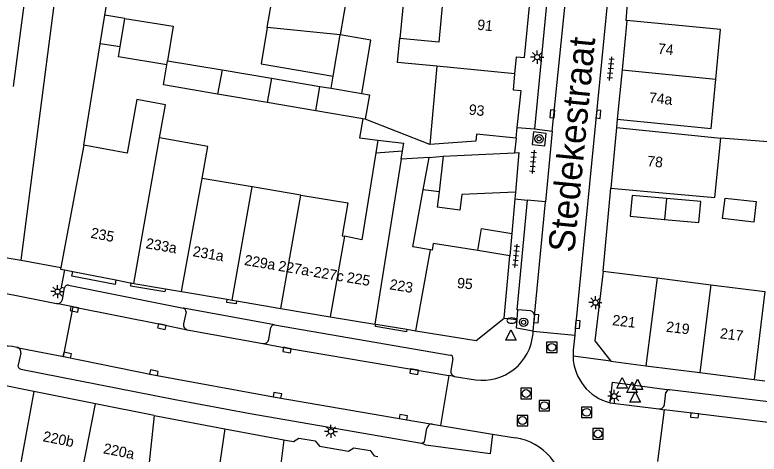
# Model space of a CAD drawing. Extents: x 132998 to 136004, y 396998 to 398512.
# Drawn here: x 133666 to 133737.1, y 397175.1 to 397217 of the extents above; entities that cross this region are included whole.
import ezdxf

# ---------------------------------------------------------------- set-up
doc = ezdxf.new("R2010")
doc.units = 0
for name, color, linetype in [('gg-afsc-erfafscheiding', 7, 'Continuous'), ('gg-afsc-hekwerk', 7, 'Continuous'), ('gg-afsc-muur', 7, 'Continuous'), ('gg-anno-huisnummerreeks BGT', 7, 'Continuous'), ('gg-anno-openbare ruimte label', 7, 'Continuous'), ('gg-bbg-bijgebouw', 7, 'Continuous'), ('gg-bbg-gedigitaliseerde bebouwing', 7, 'Continuous'), ('gg-bbg-gedigitaliseerde bijgebouw', 7, 'Continuous'), ('gg-bbg-hoofdgebouw', 7, 'Continuous'), ('gg-bbg-luifel en loopbrug', 7, 'Continuous'), ('gg-bbg-tussenscheiding', 7, 'Continuous'), ('gg-knt-verharding', 7, 'Continuous'), ('gg-knt-verharding nz', 7, 'Continuous'), ('gt-grn-vlakafsluiter', 7, 'Continuous'), ('gt-grn-weggrens', 7, 'Continuous'), ('gt-symb-boom', 7, 'Continuous'), ('gt-symb-brandkraan', 7, 'Continuous'), ('gt-symb-kolk', 7, 'Continuous'), ('gt-symb-lichtmast', 7, 'Continuous'), ('gt-symb-rioolschacht', 7, 'Continuous'), ('gt-symb-tegel verharding', 7, 'Continuous'), ('gt-symb-waterafsluiter', 7, 'Continuous')]:
    doc.layers.add(name, color=color, linetype=linetype)

# ---------------------------------------------------------------- blocks, each defined once
blk = doc.blocks.new('gt0-KOLK')
at = {"layer": 'gt-symb-kolk'}
blk.add_lwpolyline([(0, 0), (0.375, 0), (0.375, 0.4), (-0.375, 0.4), (-0.375, 0), (0, 0)], dxfattribs=at)
blk = doc.blocks.new('gt0-TEG1')
at = {"layer": 'gt-symb-tegel verharding'}
for p, q in [((-1.125, 0), (1.125, 0)), ((-0.9, -0.25), (-0.9, 0.25)), ((-0.45, -0.25), (-0.45, 0.25)), ((0, -0.25), (0, 0.25)), ((0.45, -0.25), (0.45, 0.25)), ((0.9, -0.25), (0.9, 0.25))]:
    blk.add_line(p, q, dxfattribs=at)
blk = doc.blocks.new('gt0-LMAST')
at = {"layer": 'gt-symb-lichtmast'}
for p, q in [((-0.182, 0.173), (-0.447, 0.438)), ((-0.005, 0.246), (-0.005, 0.621)), ((0.172, 0.173), (0.437, 0.438)), ((-0.255, -0.004), (-0.63, -0.004)), ((-0.182, -0.181), (-0.447, -0.446)), ((-0.005, -0.254), (-0.005, -0.629)), ((0.437, -0.446), (0.172, -0.181)), ((0.245, -0.004), (0.62, -0.004))]:
    blk.add_line(p, q, dxfattribs=at)
blk.add_circle((-0.005, -0.004), 0.25, dxfattribs=at)
blk = doc.blocks.new('gt0-BOOM')
at = {"layer": 'gt-symb-boom'}
for radius in [0.4, 0.2]:
    blk.add_circle((0, 0), radius, dxfattribs=at)
blk = doc.blocks.new('gt0-RS')
at = {"layer": 'gt-symb-rioolschacht'}
blk.add_lwpolyline([(-0.5, -0.5), (0.5, -0.5), (0.5, 0.5), (-0.5, 0.5)], close=True, dxfattribs=at)
blk.add_circle((0, 0), 0.375, dxfattribs=at)
blk = doc.blocks.new('gt0-WAFSL')
at = {"layer": 'gt-symb-waterafsluiter'}
for p, q in [((-0.5, -0.333), (0, 0.667)), ((0, 0.667), (0.5, -0.333)), ((0.5, -0.333), (-0.5, -0.333))]:
    blk.add_line(p, q, dxfattribs=at)
blk = doc.blocks.new('gt0-BR')
at = {"layer": 'gt-symb-brandkraan'}
for centre, radius, start, end in [((-0.244, 0), 0.206, 107.56694, 252.43307), ((0.599, -2.664), 3, 106.89205, 107.56694), ((0, -0.691), 0.938, 73.10799, 106.89205), ((-0.599, -2.664), 3, 72.43309, 73.10799), ((0.244, 0), 0.206, 287.56695, 72.43309), ((0.599, 2.664), 3, 252.43307, 253.10797), ((0, 0.691), 0.938, 253.10797, 286.89206), ((-0.599, 2.664), 3, 286.89206, 287.56695)]:
    blk.add_arc(centre, radius, start, end, dxfattribs=at)

msp = doc.modelspace()

# ---------------------------------------------------------------- linework, layer by layer
at = {"layer": 'gg-afsc-erfafscheiding'}
for p, q in [((133666.6, 397193.6), (133674.59, 397255.592)), ((133674.604, 397217.001), (133675.085, 397219.977)), ((133672.6, 397204.59), (133674.164, 397214.275)), ((133705.64, 397204.659), (133699.479, 397207.069)), ((133713.894, 397205.258), (133713.75, 397203.856))]:
    msp.add_line(p, q, dxfattribs=at)
msp.add_lwpolyline([(133699.242, 397207.109), (133698.915, 397205.286), (133700.687, 397205.071)], dxfattribs=at)
at = {"layer": 'gg-afsc-hekwerk'}
msp.add_line((133663.72, 397194.06), (133666.6, 397193.6), dxfattribs=at)
at = {"layer": 'gg-afsc-muur'}
for p, q in [((133713.84, 397200.1), (133713.78, 397199.439)), ((133713.78, 397199.439), (133713.482, 397196.135))]:
    msp.add_line(p, q, dxfattribs=at)
at = {"layer": 'gg-bbg-bijgebouw'}
for p, q in [((133706.93, 397203.53), (133713.75, 397203.856)), ((133713.75, 397203.856), (133714.149, 397203.875)), ((133714.149, 397203.875), (133713.84, 397200.1)), ((133728.249, 397199.478), (133724.967, 397199.773))]:
    msp.add_line(p, q, dxfattribs=at)
for points in [[(133713.84, 397200.1), (133708.705, 397199.87), (133708.51, 397198.362), (133706.358, 397198.64)], [(133724.967, 397199.773), (133724.786, 397197.78), (133728.068, 397197.484)], [(133728.068, 397197.484), (133731.35, 397197.188), (133731.531, 397199.182), (133728.249, 397199.478)], [(133733.851, 397199.531), (133736.839, 397199.182), (133736.603, 397197.227), (133733.615, 397197.575), (133733.851, 397199.531)]]:
    msp.add_lwpolyline(points, dxfattribs=at)
at = {"layer": 'gg-bbg-gedigitaliseerde bebouwing'}
for p, q in [((133706.847, 397218.225), (133706.51, 397214.429)), ((133706.51, 397214.429), (133702.782, 397214.788)), ((133706.305, 397212.128), (133705.64, 397204.659)), ((133702.92, 397203.23), (133703.051, 397204.047)), ((133705.579, 397203.395), (133702.92, 397203.23)), ((133705.013, 397200.308), (133705.579, 397203.395)), ((133688.679, 397200.594), (133683.89, 397201.396)), ((133693.326, 397199.815), (133688.679, 397200.594)), ((133704.013, 397194.851), (133705.013, 397200.308))]:
    msp.add_line(p, q, dxfattribs=at)
for points in [[(133706.305, 397212.128), (133702.56, 397212.488), (133702.782, 397214.788)], [(133679.812, 397205.268), (133680.397, 397208.44), (133677.667, 397208.943), (133676.724, 397203.829), (133672.6, 397204.59)], [(133683.89, 397201.396), (133684.448, 397204.466), (133679.812, 397205.268)], [(133722.952, 397200.47), (133726.082, 397200.192), (133732.872, 397199.589), (133733.458, 397205.242)], [(133700.492, 397203.855), (133699.16, 397195.547), (133697.499, 397195.869)], [(133693.326, 397199.815), (133697.8, 397199.066), (133697.27, 397195.913), (133697.499, 397195.869)]]:
    msp.add_lwpolyline(points, dxfattribs=at)
at = {"layer": 'gg-bbg-gedigitaliseerde bijgebouw'}
for p, q in [((133676.066, 397213.967), (133676.509, 397216.692)), ((133696.418, 397211.19), (133697.081, 397215.12)), ((133680.588, 397212.643), (133685.8, 397211.797)), ((133685.8, 397211.797), (133690.51, 397210.995)), ((133690.51, 397210.995), (133695.15, 397210.204)), ((133695.15, 397210.204), (133696.221, 397210.022)), ((133696.221, 397210.022), (133699.146, 397209.524)), ((133690.1, 397208.666), (133685.371, 397209.471)), ((133694.741, 397207.876), (133690.1, 397208.666)), ((133699.242, 397207.109), (133694.741, 397207.876)), ((133699.479, 397207.069), (133699.242, 397207.109)), ((133700.687, 397205.071), (133700.492, 397203.855)), ((133700.687, 397205.071), (133703.167, 397204.77)), ((133703.051, 397204.047), (133703.167, 397204.77)), ((133706.93, 397203.53), (133706.532, 397200.13)), ((133706.532, 397200.13), (133706.358, 397198.64))]:
    msp.add_line(p, q, dxfattribs=at)
for points in [[(133690.111, 397215.828), (133690.697, 397219.315), (133697.774, 397219.232), (133697.081, 397215.12)], [(133676.509, 397216.692), (133681.123, 397215.944), (133680.588, 397212.643)], [(133690.111, 397215.828), (133689.528, 397212.361), (133696.418, 397211.19)], [(133680.519, 397212.275), (133675.913, 397213.023), (133676.066, 397213.967)], [(133685.371, 397209.471), (133680.188, 397210.345), (133680.519, 397212.275)], [(133699.146, 397209.524), (133699.889, 397209.397), (133699.479, 397207.069)]]:
    msp.add_lwpolyline(points, dxfattribs=at)
at = {"layer": 'gg-bbg-hoofdgebouw'}
for p, q in [((133724.474, 397216.505), (133724.011, 397211.781)), ((133724.011, 397211.781), (133723.548, 397207.056)), ((133713.894, 397205.258), (133714.003, 397206.281)), ((133723.49, 397206.271), (133722.952, 397200.47)), ((133723.49, 397206.271), (133733.458, 397205.242)), ((133672.6, 397204.59), (133670.378, 397192.878)), ((133705.704, 397194.582), (133704.013, 397194.851)), ((133713.292, 397194.02), (133710.239, 397194.511)), ((133712.76, 397188.04), (133713.292, 397194.02)), ((133670.736, 397192.655), (133671.534, 397192.499)), ((133671.534, 397192.499), (133675.657, 397191.696)), ((133722.206, 397192.554), (133727.354, 397191.897)), ((133727.354, 397191.897), (133732.503, 397191.241)), ((133677.125, 397191.412), (133677.361, 397191.372)), ((133677.361, 397191.372), (133680.379, 397190.858)), ((133680.379, 397190.858), (133681.927, 397190.595)), ((133681.927, 397190.595), (133686.294, 397189.853)), ((133686.294, 397189.853), (133686.775, 397189.771)), ((133686.775, 397189.771), (133687.181, 397189.702)), ((133687.181, 397189.702), (133691.424, 397188.98)), ((133691.424, 397188.98), (133696.14, 397188.179)), ((133696.14, 397188.179), (133700.388, 397187.487)), ((133710.07, 397185.91), (133712.76, 397188.04)), ((133700.388, 397187.487), (133700.494, 397187.47)), ((133700.494, 397187.47), (133703.455, 397186.987)), ((133703.455, 397186.987), (133704.321, 397186.846)), ((133704.321, 397186.846), (133710.07, 397185.91)), ((133722.931, 397183.932), (133726.284, 397183.507)), ((133726.284, 397183.507), (133731.433, 397182.854)), ((133731.433, 397182.854), (133736.64, 397182.194)), ((133667.807, 397181.042), (133662.15, 397182.17)), ((133673.702, 397179.867), (133667.807, 397181.042)), ((133679.313, 397178.749), (133673.702, 397179.867)), ((133686.048, 397177.48), (133691.685, 397176.422))]:
    msp.add_line(p, q, dxfattribs=at)
for points in [[(133713.776, 397211.413), (133713.929, 397213.025), (133714.678, 397212.945), (133715.189, 397218.178)], [(133732.967, 397210.904), (133733.423, 397215.626), (133724.474, 397216.505)], [(133714.003, 397206.281), (133714.378, 397209.779), (133713.626, 397209.838), (133713.776, 397211.413)], [(133723.548, 397207.056), (133732.511, 397206.182), (133732.967, 397210.904)], [(133713.894, 397205.258), (133710.104, 397205.621), (133710.039, 397204.957), (133705.64, 397204.659)], [(133710.239, 397194.511), (133705.971, 397195.198), (133705.865, 397194.556), (133705.704, 397194.582)], [(133670.378, 397192.878), (133670.35, 397192.73), (133670.736, 397192.655)], [(133722.206, 397192.554), (133721.406, 397185.891), (133722.931, 397183.932)], [(133675.657, 397191.696), (133677.02, 397191.43), (133677.125, 397191.412)], [(133732.503, 397191.241), (133737.651, 397190.584), (133736.64, 397182.194)], [(133679.313, 397178.749), (133679.66, 397178.68), (133686.048, 397177.48)], [(133691.685, 397176.422), (133691.844, 397176.392), (133692.618, 397176.256), (133693.146, 397176.592), (133694.7, 397176.32), (133695.097, 397175.825), (133697.874, 397175.331), (133698.391, 397175.657), (133699.946, 397175.387), (133700.322, 397174.893), (133700.665, 397174.841)]]:
    msp.add_lwpolyline(points, dxfattribs=at)
at = {"layer": 'gg-bbg-luifel en loopbrug'}
for p, q in [((133703.21, 397219.215), (133702.782, 397214.788)), ((133674.164, 397214.275), (133674.604, 397217.001)), ((133676.509, 397216.692), (133674.604, 397217.001)), ((133676.066, 397213.967), (133674.164, 397214.275)), ((133696.221, 397210.022), (133696.418, 397211.19)), ((133705.579, 397203.395), (133706.93, 397203.53)), ((133706.532, 397200.13), (133705.013, 397200.308)), ((133713.482, 397196.135), (133713.292, 397194.02))]:
    msp.add_line(p, q, dxfattribs=at)
for points in [[(133699.146, 397209.524), (133700.006, 397214.627), (133697.081, 397215.12)], [(133710.239, 397194.511), (133710.575, 397196.603), (133713.482, 397196.135)]]:
    msp.add_lwpolyline(points, dxfattribs=at)
at = {"layer": 'gg-bbg-tussenscheiding'}
for p, q in [((133697.081, 397215.12), (133690.111, 397215.828)), ((133680.519, 397212.275), (133680.588, 397212.643)), ((133685.8, 397211.797), (133685.371, 397209.471)), ((133713.776, 397211.413), (133706.305, 397212.128)), ((133724.011, 397211.781), (133732.967, 397210.904)), ((133690.51, 397210.995), (133690.1, 397208.666)), ((133694.741, 397207.876), (133695.15, 397210.204)), ((133677.361, 397191.372), (133679.812, 397205.268)), ((133700.492, 397203.855), (133703.051, 397204.047)), ((133702.92, 397203.23), (133700.388, 397187.487)), ((133681.927, 397190.595), (133683.89, 397201.396)), ((133686.775, 397189.771), (133688.679, 397200.594)), ((133691.424, 397188.98), (133693.326, 397199.815)), ((133728.249, 397199.478), (133728.068, 397197.484)), ((133697.499, 397195.869), (133696.14, 397188.179)), ((133704.321, 397186.846), (133705.704, 397194.582)), ((133727.354, 397191.897), (133726.284, 397183.507)), ((133732.503, 397191.241), (133731.433, 397182.854)), ((133667.807, 397181.042), (133666.397, 397173.377)), ((133672.209, 397172.214), (133673.702, 397179.867)), ((133679.313, 397178.749), (133678.476, 397170.961)), ((133686.048, 397177.48), (133684.061, 397163.578)), ((133691.685, 397176.422), (133690.511, 397167.098))]:
    msp.add_line(p, q, dxfattribs=at)
at = {"layer": 'gg-knt-verharding'}
for p, q in [((133725.102, 397243.784), (133719.535, 397186.976)), ((133723.548, 397207.056), (133723.49, 397206.271)), ((133715.65, 397206.133), (133717.331, 397205.916)), ((133717.331, 397205.916), (133716.705, 397199.159)), ((133722.206, 397192.554), (133722.952, 397200.47)), ((133714.945, 397199.337), (133713.951, 397188.84)), ((133716.705, 397199.159), (133714.945, 397199.337)), ((133666.6, 397193.6), (133670.378, 397192.878)), ((133671.129, 397191.201), (133682.11, 397188.999)), ((133663.27, 397190.79), (133666.166, 397190.207)), ((133670.538, 397189.827), (133670.756, 397190.958)), ((133666.166, 397190.207), (133669.976, 397189.44)), ((133671.569, 397189.128), (133669.976, 397189.44)), ((133670.64, 397184.385), (133671.569, 397189.128)), ((133690.816, 397187.4), (133682.11, 397188.999)), ((133682.355, 397188.641), (133682.121, 397187.508)), ((133714.057, 397188.832), (133713.951, 397188.84)), ((133713.987, 397187.931), (133714.057, 397188.832)), ((133715.264, 397188.735), (133714.057, 397188.832)), ((133715.521, 397186.818), (133715.659, 397188.236)), ((133682.471, 397186.936), (133689.691, 397185.627)), ((133690.275, 397186.036), (133690.455, 397187.16)), ((133690.816, 397187.4), (133707.598, 397184.525)), ((133719.535, 397186.976), (133719.492, 397186.434)), ((133715.504, 397186.555), (133715.521, 397186.818)), ((133715.521, 397186.818), (133719.492, 397186.434)), ((133719.492, 397186.434), (133719.354, 397184.988)), ((133666.191, 397185.258), (133670.64, 397184.385)), ((133666.563, 397184.691), (133666.305, 397183.575)), ((133707.85, 397184.175), (133707.655, 397183.034)), ((133707.459, 397182.566), (133706.671, 397177.78)), ((133707.997, 397182.482), (133707.459, 397182.566)), ((133707.997, 397182.482), (133710.012, 397182.153)), ((133736.64, 397182.194), (133737.643, 397182.043)), ((133728.07, 397179.797), (133728.21, 397180.934)), ((133772.731, 397175.774), (133728.54, 397181.2)), ((133722.865, 397179.963), (133727.523, 397179.377)), ((133728.02, 397179.301), (133727.397, 397174.339)), ((133727.523, 397179.377), (133728.02, 397179.301)), ((133705.91, 397177.923), (133706.671, 397177.78)), ((133706.671, 397177.78), (133711.642, 397176.957)), ((133705.185, 397176.374), (133705.376, 397177.492)), ((133711.642, 397176.957), (133713.821, 397176.611))]:
    msp.add_line(p, q, dxfattribs=at)
for points in [[(133637.921, 397272.855), (133636.71, 397262.38), (133642.18, 397259.12), (133642.19, 397256.62), (133671.84, 397255.95), (133665.839, 397210.182)], [(133719.111, 397223.459), (133717.344, 397223.68), (133715.65, 397206.133)], [(133724.474, 397216.505), (133724.413, 397216.511), (133724.719, 397220.555), (133724.936, 397220.557), (133724.966, 397220.81)], [(133716.638, 397204.531), (133716.754, 397205.707), (133715.554, 397205.857), (133715.429, 397204.653), (133716.638, 397204.531)], [(133675.657, 397191.696), (133675.571, 397191.254), (133671.448, 397192.057), (133671.534, 397192.499)], [(133680.379, 397190.858), (133680.328, 397190.56), (133677.075, 397191.116), (133677.125, 397191.412)], [(133687.181, 397189.702), (133687.131, 397189.406), (133686.244, 397189.557), (133686.294, 397189.853)], [(133715.521, 397186.818), (133713.923, 397187.107), (133713.987, 397187.931)], [(133703.455, 397186.987), (133703.416, 397186.748), (133700.459, 397187.256), (133700.494, 397187.47)], [(133666.555, 397183.183), (133681.32, 397180.273), (133688.473, 397178.95), (133704.84, 397176.109)], [(133722.865, 397179.963), (133723.107, 397181.932), (133728.54, 397181.2)], [(133711.642, 397176.957), (133711.4, 397175.079), (133705.279, 397175.919), (133704.84, 397176.109)]]:
    msp.add_lwpolyline(points, dxfattribs=at)
for centre, radius, start, end in [((133671.062, 397190.895), 0.313, 77.71011, 168.45633), ((133670.061, 397189.918), 0.486, 259.95041, 349.15313), ((133682.043, 397188.69), 0.316, 351.07794, 77.69422), ((133715.201, 397188.279), 0.46, 354.63532, 82.09377), ((133682.609, 397187.413), 0.497, 169.02585, 253.89809), ((133690.764, 397187.087), 0.317, 80.46677, 166.76674), ((133710.684, 397186.942), 4.836, 262.0131, 355.4133), ((133689.779, 397186.123), 0.504, 259.99267, 350.0177), ((133665.222, 397180.902), 4.463, 77.45475, 160.23575), ((133666.099, 397184.792), 0.475, 347.74208, 78.79445), ((133724.137, 397184.499), 4.808, 174.15774, 181.15171), ((133707.553, 397184.227), 0.302, 350.14154, 81.36624), ((133724.018, 397184.508), 4.69, 181.30116, 255.763), ((133666.602, 397183.488), 0.309, 163.72359, 261.33222), ((133708.14, 397182.953), 0.492, 170.4938, 253.06803), ((133728.509, 397180.901), 0.301, 84.02122, 173.72062), ((133727.587, 397179.86), 0.487, 262.49351, 352.54236), ((133705.845, 397177.458), 0.47, 81.98494, 175.83018), ((133704.878, 397176.417), 0.31, 263.05452, 352.00236), ((133713.047, 397171.284), 5.383, 358.49875, 81.7321)]:
    msp.add_arc(centre, radius, start, end, dxfattribs=at)
at = {"layer": 'gg-knt-verharding nz'}
for p, q in [((133717.331, 397205.916), (133719.111, 397223.459)), ((133715.659, 397188.236), (133716.705, 397199.159))]:
    msp.add_line(p, q, dxfattribs=at)
for points in [[(133671.569, 397189.128), (133680.082, 397187.433), (133682.471, 397186.936)], [(133689.691, 397185.627), (133692.037, 397185.192), (133707.459, 397182.566)], [(133670.64, 397184.385), (133679.248, 397182.635), (133691.054, 397180.478), (133703.088, 397178.391), (133705.91, 397177.923)], [(133772.743, 397173.818), (133730.97, 397178.951), (133728.02, 397179.301)]]:
    msp.add_lwpolyline(points, dxfattribs=at)
at = {"layer": 'gt-grn-vlakafsluiter'}
msp.add_line((133742.225, 397204.551), (133733.458, 397205.242), dxfattribs=at)
at = {"layer": 'gt-grn-weggrens'}
for p, q in [((133714.003, 397206.281), (133715.65, 397206.133)), ((133713.78, 397199.439), (133714.945, 397199.337)), ((133712.76, 397188.04), (133713.987, 397187.931)), ((133722.931, 397183.932), (133719.33, 397184.402))]:
    msp.add_line(p, q, dxfattribs=at)
msp.add_lwpolyline([(133670.736, 397192.655), (133670.44, 397191.015), (133670.756, 397190.958)], dxfattribs=at)

# ---------------------------------------------------------------- block references
at = {"layer": 'gt-symb-boom'}
for p in [(133716.09, 397205.186), (133714.6, 397187.654)]:
    msp.add_blockref('gt0-BOOM', p, dxfattribs=at)
at = {"layer": 'gt-symb-brandkraan'}
msp.add_blockref('gt0-BR', (133713.469, 397187.821), dxfattribs=at)
at = {"layer": 'gt-symb-kolk'}
for p, rotation in [((133717.552, 397207.558), 84.48902304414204), ((133721.559, 397207.557), -95.6250600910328), ((133671.714, 397189.099), 168.90689811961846), ((133715.628, 397188.017), -95.0987205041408), ((133719.574, 397187.463), -95.79610065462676), ((133680.082, 397187.433), 168.742297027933), ((133670.958, 397184.327), -11.536234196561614), ((133692.037, 397185.192), 169.49089008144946), ((133679.248, 397182.635), -10.353930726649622), ((133704.182, 397183.13), 170.3678658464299), ((133691.054, 397180.478), -9.836426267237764), ((133703.088, 397178.391), -9.419867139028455), ((133730.97, 397178.951), 173.22934267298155)]:
    msp.add_blockref('gt0-KOLK', p, dxfattribs=dict(at, rotation=rotation))
at = {"layer": 'gt-symb-lichtmast'}
for p in [(133715.905, 397212.996), (133670.082, 397190.586), (133721.474, 397189.538), (133723.273, 397180.591), (133696.204, 397177.225)]:
    msp.add_blockref('gt0-LMAST', p, dxfattribs=at)
at = {"layer": 'gt-symb-rioolschacht'}
for p in [(133717.299, 397185.263), (133714.845, 397180.842), (133716.596, 397179.681), (133720.622, 397179.05), (133714.498, 397178.26), (133721.717, 397176.988)]:
    msp.add_blockref('gt0-RS', p, dxfattribs=at)
at = {"layer": 'gt-symb-tegel verharding'}
for p, rotation in [((133722.931, 397211.896), 84.14690870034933), ((133715.508, 397202.996), -94.70180831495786), ((133713.884, 397194.005), 84.83669318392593)]:
    msp.add_blockref('gt0-TEG1', p, dxfattribs=dict(at, rotation=rotation))
at = {"layer": 'gt-symb-waterafsluiter'}
for p in [(133713.398, 397186.268), (133724.027, 397181.696), (133724.971, 397181.29), (133725.495, 397181.55), (133725.259, 397180.353)]:
    msp.add_blockref('gt0-WAFSL', p, dxfattribs=at)

# ---------------------------------------------------------------- texts
at = {"layer": 'gg-anno-huisnummerreeks BGT'}
for s, rotation, p in [('91', 354.4, (133710.139, 397215.617)), ('74', 354.4, (133727.401, 397213.331)), ('74a', 354.4, (133726.551, 397208.644)), ('93', 353.9, (133709.33, 397207.513)), ('78', 354.7, (133726.384, 397202.575)), ('235', 349, (133673.19, 397195.741)), ('233a', 350.3, (133678.449, 397194.738)), ('231a', 350.3, (133682.939, 397193.975)), ('229a', 350.3, (133687.869, 397193.136)), ('227a-227c', 350.4, (133691.113, 397192.581)), ('225', 350.7, (133697.656, 397191.479)), ('95', 354.9, (133708.22, 397190.928)), ('223', 350.7, (133701.746, 397190.813)), ('221', 353, (133723.04, 397187.389)), ('219', 353, (133728.182, 397186.759)), ('217', 353, (133733.323, 397186.128)), ('220b', 348.8, (133668.617, 397176.291)), ('220a', 348.8, (133674.389, 397175.14))]:
    msp.add_text(s, height=1, rotation=rotation, dxfattribs=at).set_placement(p)
at = {"layer": 'gg-anno-openbare ruimte label'}
msp.add_text('Stedekestraat', height=2.5, rotation=84.4, dxfattribs=at).set_placement((133719.442, 397194.255))

doc.saveas('drawing.dxf')
